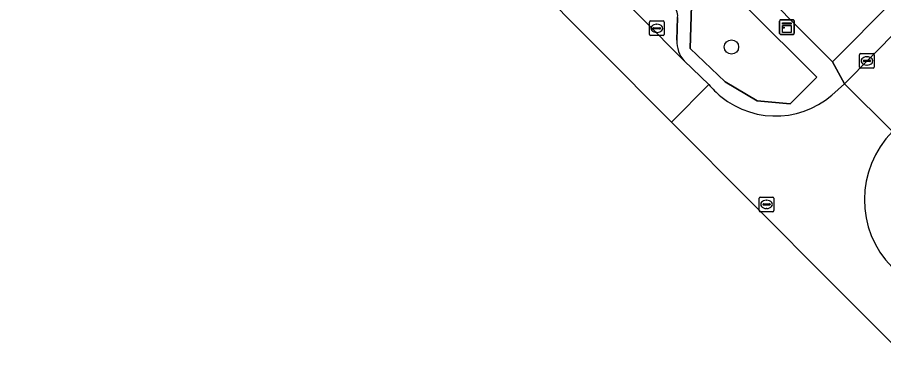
# Model space of a CAD drawing. Extents: x 159960 to 160866, y 382700 to 383354.
# Drawn here: x 160033.1 to 160092.2, y 383085.3 to 383109.3 of the extents above; entities that cross this region are included whole.
import ezdxf

# ---------------------------------------------------------------- set-up
doc = ezdxf.new("R2010")
doc.units = 0
for name, color, linetype in [('IMGEO_Boom', 7, 'Continuous'), ('IMGEO_Erf', 7, 'Continuous'), ('IMGEO_Groenvoorziening', 7, 'Continuous'), ('IMGEO_Kast', 7, 'Continuous'), ('IMGEO_Kolk', 7, 'Continuous'), ('IMGEO_Parkeervlak_open', 7, 'Continuous'), ('IMGEO_Rijbaan_lokaal_open', 7, 'Continuous'), ('IMGEO_Rioolput', 7, 'Continuous'), ('IMGEO_Voetpad_open', 7, 'Continuous')]:
    doc.layers.add(name, color=color, linetype=linetype)

msp = doc.modelspace()

# ---------------------------------------------------------------- linework, layer by layer
at = {"layer": 'IMGEO_Boom'}
msp.add_circle((160081.808, 383107.253), 0.489, dxfattribs=at)
at = {"layer": 'IMGEO_Erf'}
msp.add_lwpolyline([(160139.659, 383226.049), (160069.776, 383173.027), (160054.98, 383162.099), (160054.318, 383161.568), (160043.886, 383151.186), (160088.71, 383106.25), (160113.509, 383131.154)], dxfattribs=at)
at = {"layer": 'IMGEO_Groenvoorziening'}
msp.add_lwpolyline([(160085.806, 383103.368), (160087.64, 383105.192), (160077.986, 383114.813), (160076.153, 383112.991), (160079.082, 383110.082), (160078.995, 383107.154), (160081.385, 383104.872), (160083.558, 383103.574)], close=True, dxfattribs=at)
at = {"layer": 'IMGEO_Kast'}
for p, q in [((160085.094, 383108.18), (160085.094, 383109.021)), ((160085.094, 383109.021), (160085.094, 383108.18)), ((160085.169, 383109.105), (160086.01, 383109.105)), ((160086.01, 383109.105), (160085.169, 383109.105)), ((160086.094, 383109.03), (160086.094, 383108.189)), ((160086.094, 383108.189), (160086.094, 383109.03)), ((160086.019, 383108.105), (160085.178, 383108.105)), ((160085.178, 383108.105), (160086.019, 383108.105))]:
    msp.add_line(p, q, dxfattribs=at)
for points in [[(160085.289, 383108.895), (160085.889, 383108.895), (160085.889, 383108.81), (160085.289, 383108.81), (160085.289, 383108.895)], [(160085.289, 383108.72), (160085.889, 383108.72), (160085.889, 383108.231), (160085.289, 383108.231), (160085.289, 383108.72)]]:
    msp.add_lwpolyline(points, dxfattribs=at)
msp.add_circle((160085.373, 383108.569), 0.0377, dxfattribs=at)
for centre, start, end in [((160085.172, 383109.027), 92.4484, 184.28452), ((160085.172, 383109.027), 92.4484, 184.28452), ((160086.016, 383109.027), 2.4484, 94.28452), ((160086.016, 383109.027), 2.4484, 94.28452), ((160085.172, 383108.183), 182.4484, 274.28452), ((160085.172, 383108.183), 182.4484, 274.28452), ((160086.016, 383108.183), 272.4484, 4.28452), ((160086.016, 383108.183), 272.4484, 4.28452)]:
    msp.add_arc(centre, 0.0779, start, end, dxfattribs=at)
at = {"layer": 'IMGEO_Kolk'}
for p, q in [((160076.209, 383108.098), (160076.209, 383108.95)), ((160076.284, 383109.024), (160077.136, 383109.024)), ((160076.697, 383108.804), (160076.722, 383108.804)), ((160077.21, 383108.95), (160077.21, 383108.098)), ((160077.136, 383108.024), (160076.284, 383108.024)), ((160076.468, 383108.518), (160076.468, 383108.53)), ((160076.906, 383108.481), (160076.508, 383108.481)), ((160076.511, 383108.567), (160076.909, 383108.567)), ((160076.72, 383108.244), (160076.695, 383108.244)), ((160076.952, 383108.53), (160076.952, 383108.518)), ((160090.55, 383105.874), (160090.55, 383106.726)), ((160090.625, 383106.8), (160091.477, 383106.8)), ((160090.809, 383106.294), (160090.809, 383106.306)), ((160091.247, 383106.257), (160090.849, 383106.257)), ((160090.852, 383106.343), (160091.25, 383106.343)), ((160091.038, 383106.58), (160091.063, 383106.58)), ((160091.293, 383106.306), (160091.293, 383106.294)), ((160091.551, 383106.726), (160091.551, 383105.874)), ((160091.477, 383105.8), (160090.625, 383105.8)), ((160091.061, 383106.02), (160091.036, 383106.02))]:
    msp.add_line(p, q, dxfattribs=at)
for points in [[(160076.209, 383108.098), (160076.209, 383108.95)], [(160076.284, 383109.024), (160077.136, 383109.024)], [(160077.21, 383108.95), (160077.21, 383108.098)], [(160077.136, 383108.024), (160076.284, 383108.024)], [(160090.55, 383105.874), (160090.55, 383106.726)], [(160090.625, 383106.8), (160091.477, 383106.8)], [(160091.551, 383106.726), (160091.551, 383105.874)], [(160091.477, 383105.8), (160090.625, 383105.8)]]:
    msp.add_lwpolyline(points, dxfattribs=at)
for centre, radius, start, end in [((160076.286, 383108.948), 0.0765, 91.55205, 178.44795), ((160076.286, 383108.948), 0.0765, 91.55205, 178.44795), ((160077.134, 383108.948), 0.0765, 1.55205, 88.44795), ((160077.134, 383108.948), 0.0765, 1.55205, 88.44795), ((160076.286, 383108.1), 0.0765, 181.55205, 268.44795), ((160076.286, 383108.1), 0.0765, 181.55205, 268.44795), ((160076.508, 383108.527), 0.0403, 85.87752, 175.75265), ((160076.505, 383108.517), 0.0366, 178.93798, 274.71019), ((160076.909, 383108.524), 0.043, 264.86636, 352.45326), ((160076.913, 383108.529), 0.0386, 1.73085, 96.63898), ((160077.134, 383108.1), 0.0765, 271.55205, 358.44795), ((160077.134, 383108.1), 0.0765, 271.55205, 358.44795), ((160090.627, 383106.724), 0.0765, 91.55205, 178.44795), ((160090.627, 383106.724), 0.0765, 91.55205, 178.44795), ((160090.849, 383106.303), 0.0403, 85.87752, 175.75265), ((160090.846, 383106.293), 0.0366, 178.93798, 274.71019), ((160091.25, 383106.3), 0.043, 264.86636, 352.45326), ((160091.254, 383106.305), 0.0386, 1.73085, 96.63898), ((160091.475, 383106.724), 0.0765, 1.55205, 88.44795), ((160091.475, 383106.724), 0.0765, 1.55205, 88.44795), ((160090.627, 383105.876), 0.0765, 181.55205, 268.44795), ((160090.627, 383105.876), 0.0765, 181.55205, 268.44795), ((160091.475, 383105.876), 0.0765, 271.55205, 358.44795), ((160091.475, 383105.876), 0.0765, 271.55205, 358.44795)]:
    msp.add_arc(centre, radius, start, end, dxfattribs=at)
for centre, major_axis, ratio, start_param, end_param in [((160076.696, 383108.524), (-0.387, 0.002), 0.722429, 4.712389, 7.853982), ((160076.721, 383108.524), (-0.39, 0.002), 0.717154, 1.570796, 4.712389), ((160091.037, 383106.3), (-0.387, 0.002), 0.722429, 4.712389, 7.853982), ((160091.062, 383106.3), (-0.39, 0.002), 0.717154, 1.570796, 4.712389)]:
    msp.add_ellipse(centre, major_axis=major_axis, ratio=ratio, start_param=start_param, end_param=end_param, dxfattribs=at)
at = {"layer": 'IMGEO_Parkeervlak_open'}
for points in [[(160040.791, 383144.352), (160078.584, 383106.298)], [(160078.087, 383107.711), (160078.129, 383109.271)]]:
    msp.add_lwpolyline(points, dxfattribs=at)
for centre, radius, start, end in [((160077.213, 383109.384), 0.923, 352.96437, 52.2464), ((160079.977, 383107.582), 1.894, 176.08865, 222.66835)]:
    msp.add_arc(centre, radius, start, end, dxfattribs=at)
at = {"layer": 'IMGEO_Rijbaan_lokaal_open'}
for points in [[(160033.061, 383146.941), (160077.721, 383102.136)], [(160077.721, 383102.136), (160077.733, 383102.149), (160080.261, 383104.702), (160078.584, 383106.298), (160040.791, 383144.352), (160038.73, 383146.44)], [(160080.261, 383104.702), (160077.733, 383102.149), (160077.721, 383102.136), (160088.778, 383091.043), (160094.542, 383085.26)], [(160092.799, 383101.481), (160089.517, 383104.741), (160089.084, 383104.353)]]:
    msp.add_lwpolyline(points, dxfattribs=at)
msp.add_lwpolyline([(160113.809, 383129.294), (160089.517, 383104.741), (160092.799, 383101.481), (160096.028, 383104.616), (160117.435, 383125.657)], close=True, dxfattribs=at)
for centre, radius, start, end in [((160084.735, 383108.368), 5.785, 219.33127, 230.80882), ((160084.828, 383108.465), 5.918, 230.70491, 315.98772), ((160097.449, 383096.842), 6.568, 135.07072, 224.53264)]:
    msp.add_arc(centre, radius, start, end, dxfattribs=at)
at = {"layer": 'IMGEO_Rioolput'}
for p, q in [((160083.7, 383096.097), (160083.7, 383096.949)), ((160083.775, 383097.023), (160084.627, 383097.023)), ((160084.188, 383096.803), (160084.213, 383096.803)), ((160084.701, 383096.949), (160084.701, 383096.097)), ((160083.959, 383096.517), (160083.959, 383096.529)), ((160084.397, 383096.48), (160083.999, 383096.48)), ((160084.002, 383096.566), (160084.4, 383096.566)), ((160084.211, 383096.243), (160084.186, 383096.243)), ((160084.443, 383096.529), (160084.443, 383096.517)), ((160084.627, 383096.023), (160083.775, 383096.023))]:
    msp.add_line(p, q, dxfattribs=at)
for points in [[(160083.7, 383096.097), (160083.7, 383096.949)], [(160083.775, 383097.023), (160084.627, 383097.023)], [(160084.701, 383096.949), (160084.701, 383096.097)], [(160084.627, 383096.023), (160083.775, 383096.023)]]:
    msp.add_lwpolyline(points, dxfattribs=at)
for centre, radius, start, end in [((160083.777, 383096.947), 0.0765, 91.55205, 178.44795), ((160083.777, 383096.947), 0.0765, 91.55205, 178.44795), ((160084.625, 383096.947), 0.0765, 1.55205, 88.44795), ((160084.625, 383096.947), 0.0765, 1.55205, 88.44795), ((160083.999, 383096.526), 0.0403, 85.87752, 175.75265), ((160083.996, 383096.516), 0.0366, 178.93798, 274.71019), ((160084.4, 383096.523), 0.043, 264.86636, 352.45326), ((160084.404, 383096.528), 0.0386, 1.73085, 96.63898), ((160083.777, 383096.099), 0.0765, 181.55205, 268.44795), ((160083.777, 383096.099), 0.0765, 181.55205, 268.44795), ((160084.625, 383096.099), 0.0765, 271.55205, 358.44795), ((160084.625, 383096.099), 0.0765, 271.55205, 358.44795)]:
    msp.add_arc(centre, radius, start, end, dxfattribs=at)
for centre, major_axis, ratio, start_param, end_param in [((160084.187, 383096.523), (-0.387, 0.002), 0.722429, 4.712389, 7.853982), ((160084.212, 383096.523), (-0.39, 0.002), 0.717154, 1.570796, 4.712389)]:
    msp.add_ellipse(centre, major_axis=major_axis, ratio=ratio, start_param=start_param, end_param=end_param, dxfattribs=at)
at = {"layer": 'IMGEO_Voetpad_open'}
for points in [[(160202.687, 383098.112), (160198.785, 383102.122), (160179.441, 383121.518), (160175.896, 383118.003), (160134.789, 383159.249), (160110.154, 383134.627), (160113.509, 383131.154), (160088.71, 383106.25), (160089.517, 383104.741), (160113.809, 383129.294)], [(160089.084, 383104.353), (160089.517, 383104.741), (160088.71, 383106.25), (160043.886, 383151.186)], [(160078.129, 383109.271), (160078.087, 383107.711)], [(160078.584, 383106.298), (160080.261, 383104.702)]]:
    msp.add_lwpolyline(points, dxfattribs=at)
msp.add_lwpolyline([(160077.986, 383114.813), (160087.64, 383105.192), (160085.806, 383103.368), (160083.558, 383103.574), (160081.385, 383104.872), (160078.995, 383107.154), (160079.082, 383110.082), (160076.153, 383112.991)], close=True, dxfattribs=at)
for centre, radius, start, end in [((160077.213, 383109.384), 0.923, 352.96437, 52.2464), ((160079.977, 383107.582), 1.894, 176.08865, 222.66835), ((160084.735, 383108.368), 5.785, 219.33127, 230.80882), ((160084.828, 383108.465), 5.918, 230.70491, 315.98772), ((160097.449, 383096.842), 6.568, 135.07072, 224.53264)]:
    msp.add_arc(centre, radius, start, end, dxfattribs=at)

doc.saveas('drawing.dxf')
